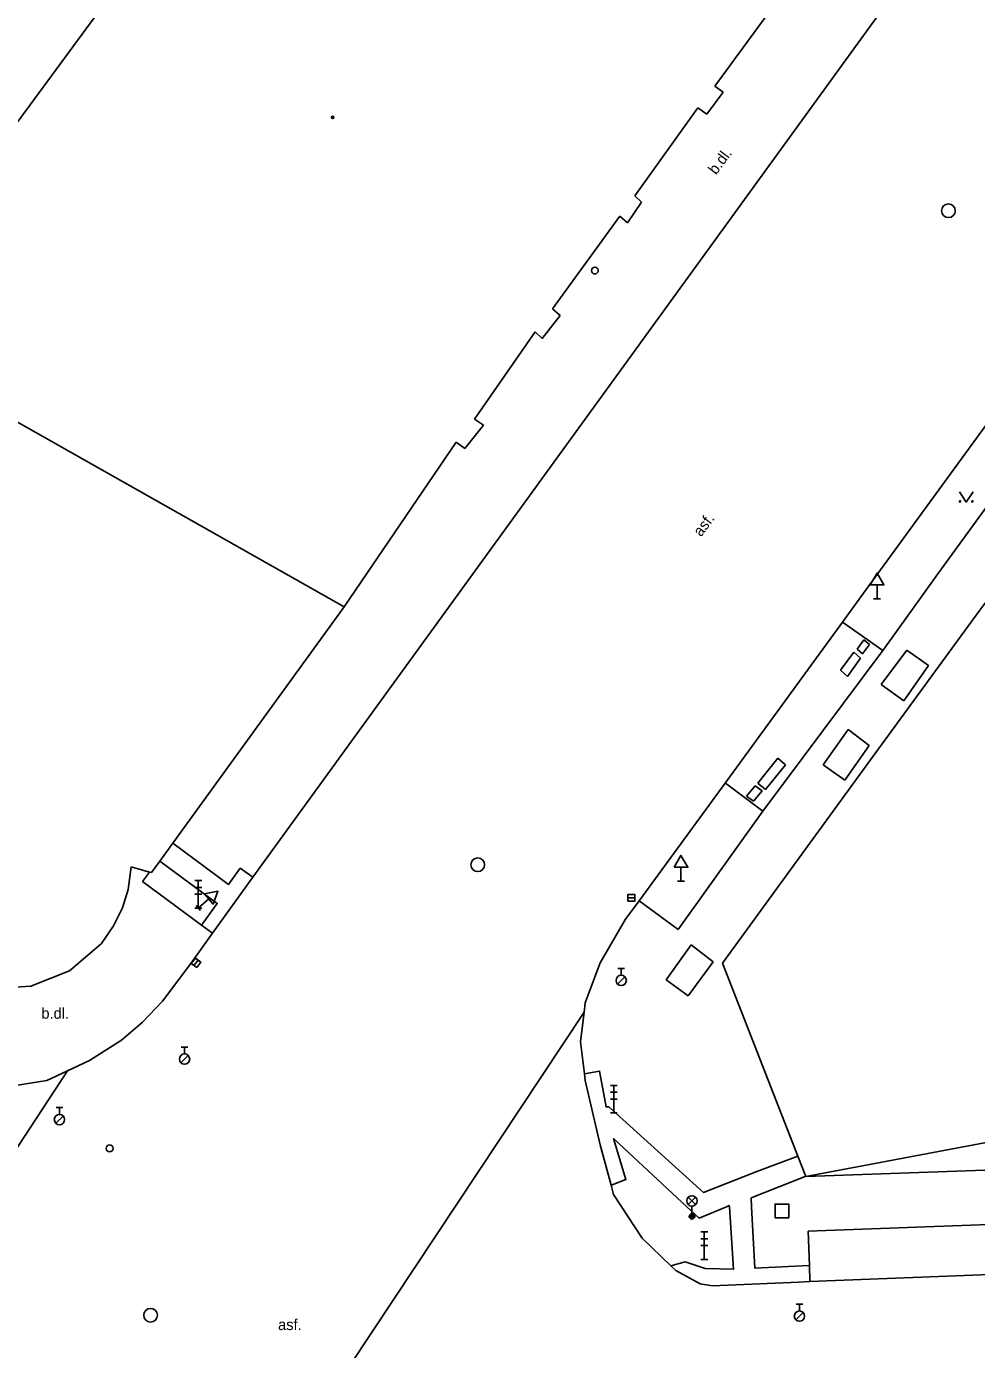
# Model space of a CAD drawing. Extents: x -599770 to -598493, y -1162076 to -1159209.
# Drawn here: x -599074.28 to -599039.64, y -1159605.21 to -1159556.94 of the extents above; entities that cross this region are included whole.
import ezdxf

# ---------------------------------------------------------------- set-up
doc = ezdxf.new("R2010")
doc.units = 0
doc.layers.add('Podklad', color=7, linetype='Continuous')

msp = doc.modelspace()

# ---------------------------------------------------------------- linework, layer by layer
at = {"layer": 'Podklad'}
for p, q in [((-599043.27, -1159577.311), (-599043.27, -1159577.82)), ((-599043.395, -1159577.82), (-599043.145, -1159577.82)), ((-599050.42, -1159587.611), (-599050.42, -1159588.12)), ((-599068.145, -1159588.1), (-599067.895, -1159588.1)), ((-599068.02, -1159589.1), (-599068.02, -1159588.1)), ((-599050.545, -1159588.12), (-599050.295, -1159588.12)), ((-599068.145, -1159588.35), (-599067.895, -1159588.35)), ((-599068.145, -1159588.6), (-599067.895, -1159588.6)), ((-599068.145, -1159589.1), (-599067.895, -1159589.1)), ((-599068.101, -1159589.005), (-599067.939, -1159589.195)), ((-599067.634, -1159588.769), (-599068.02, -1159589.1)), ((-599052.355, -1159588.73), (-599052.105, -1159588.73)), ((-599068.175, -1159591.2), (-599068.025, -1159591)), ((-599052.725, -1159591.302), (-599052.475, -1159591.302)), ((-599052.6, -1159591.552), (-599052.6, -1159591.302)), ((-599052.729, -1159591.876), (-599052.464, -1159591.611)), ((-599068.645, -1159594.172), (-599068.395, -1159594.172)), ((-599068.52, -1159594.422), (-599068.52, -1159594.172)), ((-599068.649, -1159594.746), (-599068.384, -1159594.481)), ((-599052.995, -1159595.57), (-599052.745, -1159595.57)), ((-599052.995, -1159595.82), (-599052.745, -1159595.82)), ((-599052.87, -1159596.57), (-599052.87, -1159595.57)), ((-599073.205, -1159596.383), (-599072.955, -1159596.383)), ((-599073.08, -1159596.633), (-599073.08, -1159596.383)), ((-599052.995, -1159596.07), (-599052.745, -1159596.07)), ((-599073.209, -1159596.956), (-599072.944, -1159596.691)), ((-599052.995, -1159596.57), (-599052.745, -1159596.57)), ((-599050.152, -1159599.92), (-599049.887, -1159599.655)), ((-599050.152, -1159599.655), (-599049.887, -1159599.92)), ((-599050.02, -1159599.975), (-599050.02, -1159600.35)), ((-599049.695, -1159600.92), (-599049.445, -1159600.92)), ((-599049.695, -1159601.17), (-599049.445, -1159601.17)), ((-599049.57, -1159601.92), (-599049.57, -1159600.92)), ((-599049.695, -1159601.42), (-599049.445, -1159601.42)), ((-599049.695, -1159601.92), (-599049.445, -1159601.92)), ((-599046.225, -1159603.552), (-599045.975, -1159603.552)), ((-599046.1, -1159603.802), (-599046.1, -1159603.552)), ((-599046.229, -1159604.126), (-599045.964, -1159603.861))]:
    msp.add_line(p, q, dxfattribs=at)
for points in [[(-599066.03, -1159587.98), (-599034.58, -1159544.58)], [(-599077.34, -1159564.12), (-599068.46, -1159552.05)], [(-599046.72, -1159555.73), (-599049.18, -1159559.11)], [(-599049.18, -1159559.11), (-599048.88, -1159559.33)], [(-599048.88, -1159559.33), (-599049.48, -1159560.14)], [(-599030.94, -1159560.01), (-599043.76, -1159577.61), (-599044.531, -1159578.668), (-599048.814, -1159584.54), (-599051.95, -1159588.84), (-599052.44, -1159589.51)], [(-599049.8, -1159559.9), (-599052.1, -1159563.11)], [(-599049.48, -1159560.14), (-599049.8, -1159559.9)], [(-599051.86, -1159563.35), (-599052.37, -1159564.1)], [(-599052.1, -1159563.11), (-599051.86, -1159563.35)], [(-599052.65, -1159563.86), (-599055.11, -1159567.24)], [(-599052.37, -1159564.1), (-599052.65, -1159563.86)], [(-599055.11, -1159567.24), (-599054.83, -1159567.48)], [(-599054.83, -1159567.48), (-599055.48, -1159568.32)], [(-599055.74, -1159568.08), (-599057.95, -1159571.26)], [(-599055.48, -1159568.32), (-599055.74, -1159568.08)], [(-599077.39, -1159569.8), (-599062.7, -1159578.11)], [(-599057.95, -1159571.26), (-599057.62, -1159571.48)], [(-599047.4, -1159585.52), (-599043.062, -1159579.707), (-599043.02, -1159579.65), (-599041.12, -1159576.99), (-599036.71, -1159570.92)], [(-599057.62, -1159571.48), (-599058.3, -1159572.33)], [(-599058.62, -1159572.1), (-599062.7, -1159578.11)], [(-599058.3, -1159572.33), (-599058.62, -1159572.1)], [(-599040.27, -1159573.915), (-599040.02, -1159574.29), (-599039.77, -1159573.915)], [(-599048.91, -1159591.11), (-599043.32, -1159583.42), (-599039.52, -1159578.23), (-599039.23, -1159577.84)], [(-599062.7, -1159578.11), (-599068.95, -1159586.74)], [(-599044.531, -1159578.668), (-599044.5, -1159578.69), (-599043.1, -1159579.68), (-599043.062, -1159579.707)], [(-599043.75, -1159579.32), (-599044, -1159579.66)], [(-599043.8, -1159579.82), (-599043.55, -1159579.48)], [(-599043.55, -1159579.48), (-599043.75, -1159579.32)], [(-599044.6, -1159580.42), (-599044.12, -1159579.76)], [(-599044.12, -1159579.76), (-599043.87, -1159579.99)], [(-599044, -1159579.66), (-599043.8, -1159579.82)], [(-599043.12, -1159580.95), (-599042.19, -1159579.69)], [(-599042.19, -1159579.69), (-599041.4, -1159580.25)], [(-599044.35, -1159580.65), (-599044.6, -1159580.42)], [(-599043.87, -1159579.99), (-599044.35, -1159580.65)], [(-599041.4, -1159580.25), (-599042.3, -1159581.54)], [(-599042.3, -1159581.54), (-599043.12, -1159580.95)], [(-599045.24, -1159583.88), (-599044.32, -1159582.59)], [(-599044.32, -1159582.59), (-599043.56, -1159583.17)], [(-599043.56, -1159583.17), (-599044.45, -1159584.44)], [(-599046.89, -1159583.63), (-599047.62, -1159584.54)], [(-599046.61, -1159583.87), (-599046.89, -1159583.63)], [(-599047.34, -1159584.78), (-599046.61, -1159583.87)], [(-599044.45, -1159584.44), (-599045.24, -1159583.88)], [(-599048.814, -1159584.54), (-599048.8, -1159584.55), (-599047.434, -1159585.567)], [(-599047.71, -1159584.64), (-599048.03, -1159585.02)], [(-599047.46, -1159584.82), (-599047.71, -1159584.64)], [(-599047.62, -1159584.54), (-599047.34, -1159584.78)], [(-599048.03, -1159585.02), (-599047.78, -1159585.2)], [(-599047.78, -1159585.2), (-599047.46, -1159584.82)], [(-599050.52, -1159589.88), (-599047.434, -1159585.567), (-599047.4, -1159585.52)], [(-599068.95, -1159586.74), (-599069.42, -1159587.39)], [(-599066.92, -1159588.24), (-599068.95, -1159586.74)], [(-599066.03, -1159587.98), (-599066.49, -1159587.65), (-599066.92, -1159588.24), (-599068.95, -1159586.74)], [(-599070.57, -1159588.42), (-599070.47, -1159587.6)], [(-599069.73, -1159587.81), (-599069.798, -1159587.791), (-599070.47, -1159587.6)], [(-599069.42, -1159587.39), (-599069.73, -1159587.81)], [(-599069.42, -1159587.39), (-599067.33, -1159588.93), (-599067.9, -1159589.72), (-599067.5, -1159590.02)], [(-599067.9, -1159589.72), (-599070.05, -1159588.13), (-599069.798, -1159587.791)], [(-599067.5, -1159590.02), (-599066.03, -1159587.98)], [(-599070.78, -1159589.09), (-599070.57, -1159588.42)], [(-599071.11, -1159589.75), (-599070.78, -1159589.09)], [(-599051.95, -1159588.84), (-599050.52, -1159589.88)], [(-599054.08, -1159593.98), (-599053.95, -1159592.9), (-599053.91, -1159592.56), (-599053.37, -1159591.1), (-599052.44, -1159589.51)], [(-599071.55, -1159590.4), (-599071.11, -1159589.75)], [(-599068.29, -1159591.12), (-599067.5, -1159590.02)], [(-599072.71, -1159591.39), (-599071.55, -1159590.4)], [(-599050.05, -1159590.44), (-599050.96, -1159591.72)], [(-599049.25, -1159591.06), (-599050.05, -1159590.44)], [(-599050.16, -1159592.3), (-599049.25, -1159591.06)], [(-599078.41, -1159595.38), (-599077.2, -1159595.59), (-599075.98, -1159595.66), (-599074.75, -1159595.59), (-599073.54, -1159595.39), (-599072.79, -1159595.04), (-599071.98, -1159594.66), (-599070.82, -1159593.92), (-599070.05, -1159593.27), (-599069.32, -1159592.5), (-599068.29, -1159591.12)], [(-599074.12, -1159591.95), (-599072.71, -1159591.39)], [(-599048.91, -1159591.11), (-599046.161, -1159598.154), (-599045.87, -1159598.9)], [(-599075.64, -1159592.05), (-599074.12, -1159591.95)], [(-599050.96, -1159591.72), (-599050.16, -1159592.3)], [(-599053.95, -1159592.9), (-599062.47, -1159605.75), (-599068.16, -1159614.32), (-599073.15, -1159610.38), (-599079.53, -1159605.33), (-599072.79, -1159595.04)], [(-599054.08, -1159593.98), (-599053.939, -1159595.152), (-599053.91, -1159595.39)], [(-599045.87, -1159598.9), (-599023.17, -1159594.62)], [(-599053.939, -1159595.152), (-599053.39, -1159595.05), (-599053.15, -1159596.36), (-599053.05, -1159596.35), (-599049.6, -1159599.48), (-599047.65, -1159598.72), (-599046.161, -1159598.154)], [(-599052.88, -1159599.55), (-599052.97, -1159599.216), (-599053.37, -1159597.74), (-599053.91, -1159595.39)], [(-599052.97, -1159599.216), (-599052.93, -1159599.2), (-599052.43, -1159599), (-599052.88, -1159597.51), (-599050.21, -1159600), (-599049.76, -1159600.42), (-599048.756, -1159600), (-599048.66, -1159599.96), (-599048.657, -1159600), (-599048.5, -1159602.28), (-599049.54, -1159602.25), (-599050.27, -1159602.01), (-599050.792, -1159602.155)], [(-599045.87, -1159598.9), (-599020.77, -1159598.01)], [(-599045.87, -1159598.9), (-599045.89, -1159598.9), (-599047.86, -1159599.68), (-599047.844, -1159600), (-599047.73, -1159602.24), (-599045.76, -1159602.14), (-599045.739, -1159602.139)], [(-598999.01, -1159599.16), (-599045.78, -1159600.89)], [(-599052.88, -1159599.55), (-599051.84, -1159601.15)], [(-599049.27, -1159602.88), (-599049.72, -1159602.81), (-599050.61, -1159602.33), (-599050.792, -1159602.155), (-599051.84, -1159601.15)], [(-599045.78, -1159600.89), (-599045.739, -1159602.139), (-599045.72, -1159602.73)], [(-599049.27, -1159602.88), (-599046.13, -1159602.75), (-599045.72, -1159602.73), (-599030.08, -1159602.12)]]:
    msp.add_lwpolyline(points, dxfattribs=at)
for points in [[(-599043.52, -1159577.311), (-599043.02, -1159577.311), (-599043.27, -1159576.878)], [(-599050.67, -1159587.611), (-599050.17, -1159587.611), (-599050.42, -1159587.178)], [(-599067.796, -1159588.579), (-599067.471, -1159588.959), (-599067.305, -1159588.487)], [(-599052.355, -1159588.855), (-599052.105, -1159588.855), (-599052.105, -1159588.605), (-599052.355, -1159588.605)], [(-599068.076, -1159591.275), (-599067.925, -1159591.076), (-599068.124, -1159590.925), (-599068.275, -1159591.124)], [(-599046.99, -1159600.4), (-599046.49, -1159600.4), (-599046.49, -1159599.9), (-599046.99, -1159599.9)]]:
    msp.add_lwpolyline(points, close=True, dxfattribs=at)
for centre, radius in [((-599063.12, -1159560.25), 0.045), ((-599063.12, -1159560.25), 0.0199), ((-599040.67, -1159563.66), 0.25), ((-599053.56, -1159565.84), 0.125), ((-599040.245, -1159574.265), 0.025), ((-599039.795, -1159574.265), 0.025), ((-599057.83, -1159587.52), 0.25), ((-599052.6, -1159591.74), 0.188), ((-599068.52, -1159594.61), 0.188), ((-599073.08, -1159596.82), 0.188), ((-599071.25, -1159597.87), 0.125), ((-599050.02, -1159599.788), 0.188), ((-599050.02, -1159600.35), 0.1), ((-599050.02, -1159600.35), 0.0723), ((-599050.02, -1159600.35), 0.0438), ((-599069.76, -1159603.96), 0.25), ((-599046.1, -1159603.99), 0.188)]:
    msp.add_circle(centre, radius, dxfattribs=at)

# ---------------------------------------------------------------- texts
for s, rotation, p in [('b.dl.', 53.48, (-599049.14, -1159562.37)), ('asf.', 53.26, (-599049.69, -1159575.58))]:
    msp.add_text(s, height=0.4, rotation=rotation, dxfattribs=at).set_placement(p)
for s, p in [('b.dl.', (-599073.74, -1159593.14)), ('asf.', (-599065.11, -1159604.5))]:
    msp.add_text(s, height=0.4, dxfattribs=at).set_placement(p)

doc.saveas('drawing.dxf')
